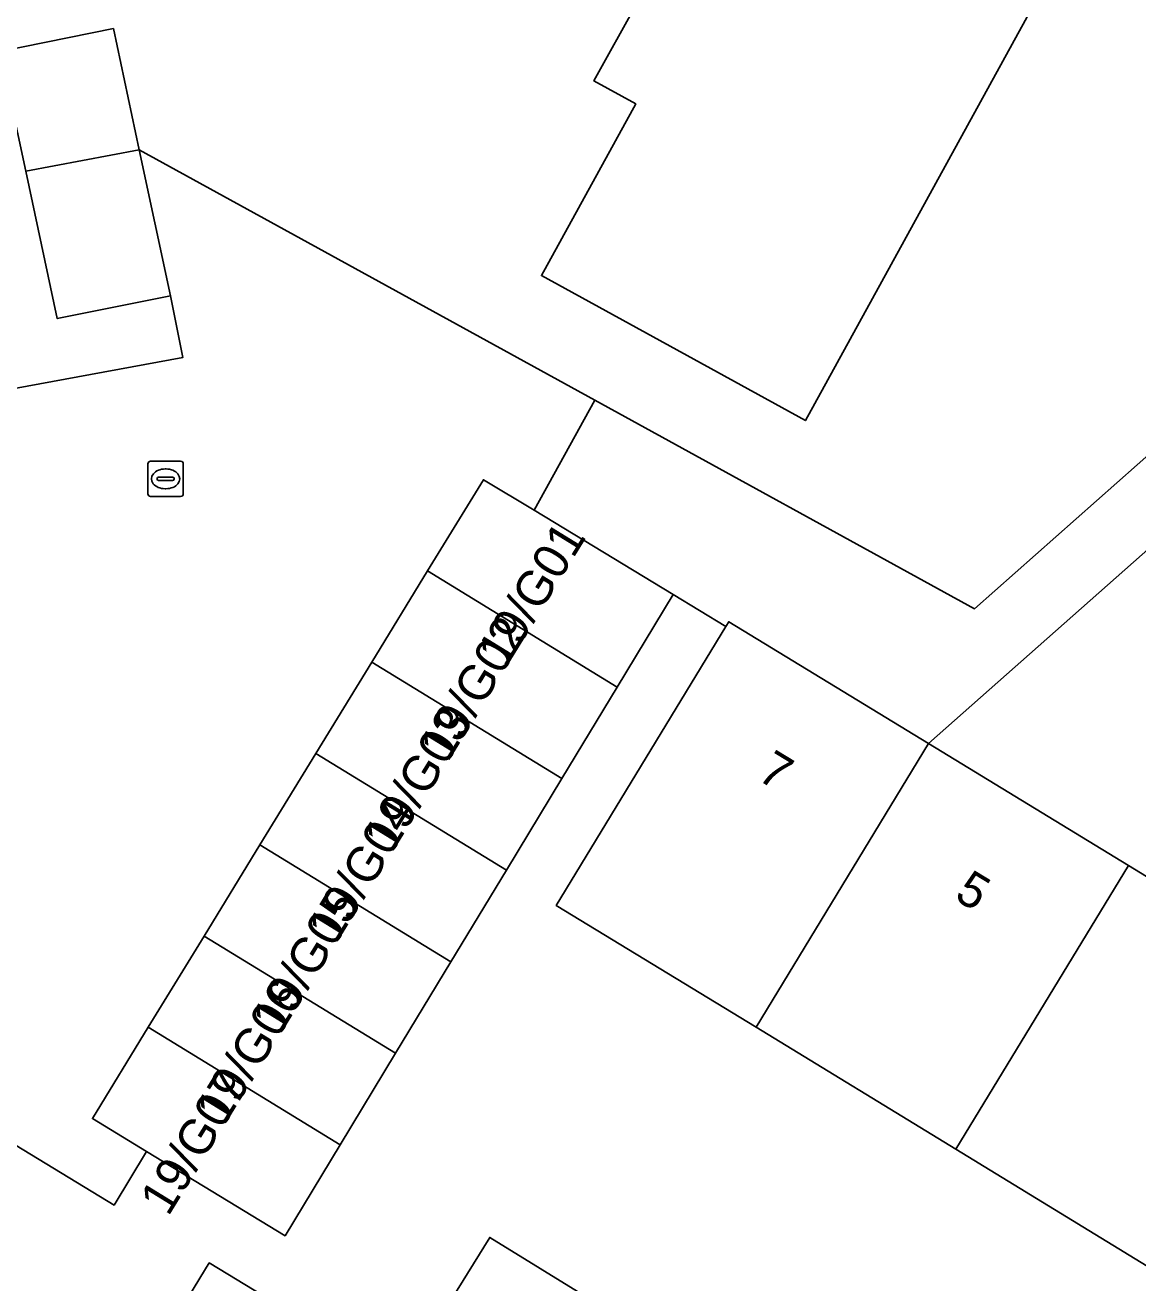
# Model space of a CAD drawing. Extents: x 158352 to 159489, y 383828 to 384603.
# Drawn here: x 158847.09 to 158878.64, y 383963.71 to 383999.38 of the extents above; entities that cross this region are included whole.
import ezdxf

# ---------------------------------------------------------------- set-up
doc = ezdxf.new("R2010")
doc.units = 0
for name, color, linetype in [('IMGEO_Erf', 7, 'Continuous'), ('IMGEO_Kolk', 7, 'Continuous'), ('IMGEO_Pand', 7, 'Continuous'), ('IMGEO_Pand_nummerreeks', 7, 'Continuous'), ('IMGEO_Rijbaan_lokaal_open', 7, 'Continuous'), ('IMGEO_Voetpad_open', 7, 'Continuous')]:
    doc.layers.add(name, color=color, linetype=linetype)

msp = doc.modelspace()

# ---------------------------------------------------------------- linework, layer by layer
at = {"layer": 'IMGEO_Erf'}
for points in [[(158872.473, 384014.706), (158873.703, 384014.031), (158878.881, 384023.456), (158877.682, 384024.115), (158879.634, 384027.668), (158880.972, 384027.333), (158886.015, 384036.513), (158884.996, 384037.419), (158886.96, 384040.994), (158888.144, 384040.343), (158890.156, 384044.006), (158890.807, 384045.191), (158898.286, 384041.082), (158875.717, 384000), (158869.217, 383988.168), (158861.734, 383992.279), (158864.408, 383997.147), (158863.221, 383997.799), (158864.438, 384000), (158865.14, 384001.27), (158866.442, 384000.887), (158871.57, 384010.221), (158870.371, 384010.88)], [(158855.126, 383962.571), (158857.879, 383960.898), (158856.208, 383958.149), (158853.438, 383959.832), (158850.641, 383961.532), (158852.312, 383964.281)]]:
    msp.add_lwpolyline(points, close=True, dxfattribs=at)
for points in [[(158833.757, 384000), (158833.974, 383998.837), (158835.061, 383992.995), (158838.291, 383993.597), (158839.385, 383987.718), (158851.565, 383989.958), (158851.212, 383991.707), (158848.003, 383991.06), (158847.11, 383995.242), (158846.386, 383998.637), (158849.595, 383999.284), (158850.329, 383995.842), (158863.244, 383988.747), (158874.013, 383982.831), (158882.083, 383989.971)], [(158882.618, 383987.773), (158872.708, 383979.006), (158878.377, 383975.546), (158883.801, 383972.234), (158889.52, 383968.743), (158892.838, 383974.2), (158885.568, 383982.506)], [(158884.629, 383960.698), (158878.911, 383964.189), (158873.486, 383967.5), (158867.818, 383970.961), (158862.153, 383974.419), (158866.963, 383982.331), (158865.472, 383983.238), (158863.882, 383980.611), (158862.311, 383978.014), (158860.739, 383975.418), (158859.167, 383972.822), (158857.596, 383970.225), (158856.024, 383967.629), (158854.462, 383965.047), (158850.537, 383967.435), (158849.616, 383965.92), (158846.84, 383967.608)], [(158858.589, 383962.284), (158860.267, 383965.002), (158863.124, 383963.238)]]:
    msp.add_lwpolyline(points, dxfattribs=at)
at = {"layer": 'IMGEO_Kolk'}
for p, q in [((158850.575, 383986.089), (158850.575, 383986.941)), ((158850.65, 383987.015), (158851.502, 383987.015)), ((158851.576, 383986.941), (158851.576, 383986.089)), ((158851.063, 383986.795), (158851.088, 383986.795)), ((158850.834, 383986.509), (158850.834, 383986.521)), ((158851.272, 383986.472), (158850.874, 383986.472)), ((158850.877, 383986.558), (158851.275, 383986.558)), ((158851.086, 383986.235), (158851.061, 383986.235)), ((158851.318, 383986.521), (158851.318, 383986.509)), ((158851.502, 383986.015), (158850.65, 383986.015))]:
    msp.add_line(p, q, dxfattribs=at)
for points in [[(158850.575, 383986.089), (158850.575, 383986.941)], [(158850.65, 383987.015), (158851.502, 383987.015)], [(158851.576, 383986.941), (158851.576, 383986.089)], [(158851.502, 383986.015), (158850.65, 383986.015)]]:
    msp.add_lwpolyline(points, dxfattribs=at)
for centre, radius, start, end in [((158850.652, 383986.939), 0.0765, 91.552, 178.448), ((158850.652, 383986.939), 0.0765, 91.552, 178.448), ((158851.5, 383986.939), 0.0765, 1.552, 88.448), ((158851.5, 383986.939), 0.0765, 1.552, 88.448), ((158850.874, 383986.518), 0.0403, 85.8775, 175.7526), ((158850.871, 383986.508), 0.0366, 178.938, 274.7102), ((158851.275, 383986.515), 0.043, 264.8664, 352.4533), ((158851.279, 383986.52), 0.0386, 1.7309, 96.639), ((158850.652, 383986.091), 0.0765, 181.552, 268.448), ((158850.652, 383986.091), 0.0765, 181.552, 268.448), ((158851.5, 383986.091), 0.0765, 271.552, 358.448), ((158851.5, 383986.091), 0.0765, 271.552, 358.448)]:
    msp.add_arc(centre, radius, start, end, dxfattribs=at)
for centre, major_axis, ratio, start_param, end_param in [((158851.062, 383986.515), (-0.387, 0.002), 0.722429, 4.712389, 7.853982), ((158851.087, 383986.515), (-0.39, 0.002), 0.717154, 1.570796, 4.712389)]:
    msp.add_ellipse(centre, major_axis=major_axis, ratio=ratio, start_param=start_param, end_param=end_param, dxfattribs=at)
at = {"layer": 'IMGEO_Pand'}
for points in [[(158872.473, 384014.706), (158870.371, 384010.88), (158871.57, 384010.221), (158866.442, 384000.887), (158865.14, 384001.27), (158864.438, 384000), (158863.221, 383997.799), (158864.408, 383997.147), (158861.734, 383992.279), (158869.217, 383988.168), (158875.717, 384000), (158898.286, 384041.082), (158890.807, 384045.191), (158890.156, 384044.006), (158888.144, 384040.343), (158886.96, 384040.994), (158884.996, 384037.419), (158886.015, 384036.513), (158880.972, 384027.333), (158879.634, 384027.668), (158877.682, 384024.115), (158878.881, 384023.456), (158873.703, 384014.031)], [(158850.329, 383995.842), (158849.595, 383999.284), (158846.386, 383998.637), (158847.11, 383995.242)], [(158850.329, 383995.842), (158847.11, 383995.242), (158848.003, 383991.06), (158851.212, 383991.707)], [(158865.472, 383983.238), (158861.528, 383985.622), (158860.089, 383986.491), (158858.505, 383983.902), (158863.882, 383980.611)], [(158856.92, 383981.314), (158862.311, 383978.014), (158863.882, 383980.611), (158858.505, 383983.902)], [(158866.963, 383982.331), (158862.153, 383974.419), (158867.818, 383970.961), (158872.708, 383979.006), (158867.044, 383982.464)], [(158856.92, 383981.314), (158855.336, 383978.725), (158860.739, 383975.418), (158862.311, 383978.014)], [(158860.739, 383975.418), (158855.336, 383978.725), (158853.751, 383976.137), (158859.167, 383972.822)], [(158873.486, 383967.5), (158878.377, 383975.546), (158872.708, 383979.006), (158867.818, 383970.961)], [(158853.751, 383976.137), (158852.167, 383973.548), (158857.596, 383970.225), (158859.167, 383972.822)], [(158883.801, 383972.234), (158878.377, 383975.546), (158873.486, 383967.5), (158878.911, 383964.189)], [(158856.024, 383967.629), (158857.596, 383970.225), (158852.167, 383973.548), (158850.582, 383970.96)], [(158848.998, 383968.371), (158850.537, 383967.435), (158854.462, 383965.047), (158856.024, 383967.629), (158850.582, 383970.96)], [(158861.465, 383960.508), (158863.124, 383963.238), (158860.267, 383965.002), (158858.589, 383962.284)], [(158853.438, 383959.832), (158855.126, 383962.571), (158852.312, 383964.281), (158850.641, 383961.532)]]:
    msp.add_lwpolyline(points, close=True, dxfattribs=at)
at = {"layer": 'IMGEO_Rijbaan_lokaal_open'}
msp.add_lwpolyline([(158846.84, 383967.608), (158849.616, 383965.92), (158850.537, 383967.435), (158848.998, 383968.371), (158850.582, 383970.96), (158852.167, 383973.548), (158853.751, 383976.137), (158855.336, 383978.725), (158856.92, 383981.314), (158858.505, 383983.902), (158860.089, 383986.491), (158861.528, 383985.622), (158863.244, 383988.747), (158850.329, 383995.842), (158851.212, 383991.707), (158851.565, 383989.958), (158839.385, 383987.718)], dxfattribs=at)
at = {"layer": 'IMGEO_Voetpad_open'}
msp.add_lwpolyline([(158882.083, 383989.971), (158874.013, 383982.831), (158863.244, 383988.747), (158861.528, 383985.622), (158865.472, 383983.238), (158866.963, 383982.331), (158867.044, 383982.464), (158872.708, 383979.006), (158882.618, 383987.773)], dxfattribs=at)

# ---------------------------------------------------------------- texts
at = {"layer": 'IMGEO_Pand_nummerreeks'}
for s, rotation, p in [('19/G01', 58.3989, (158860.719, 383981.132)), ('19/G02', 58.3989, (158859.073, 383978.455)), ('19/G03', 58.3989, (158857.49, 383975.883)), ('7', 328.7048, (158867.812, 383978.011)), ('19/G04', 58.3989, (158855.905, 383973.306)), ('5', 328.7048, (158873.404, 383974.612)), ('19/G05', 58.3989, (158854.319, 383970.729)), ('19/G06', 58.3989, (158852.733, 383968.151)), ('19/G07', 58.3989, (158851.148, 383965.574))]:
    msp.add_text(s, height=1, rotation=rotation, dxfattribs=at).set_placement(p)

doc.saveas('drawing.dxf')
